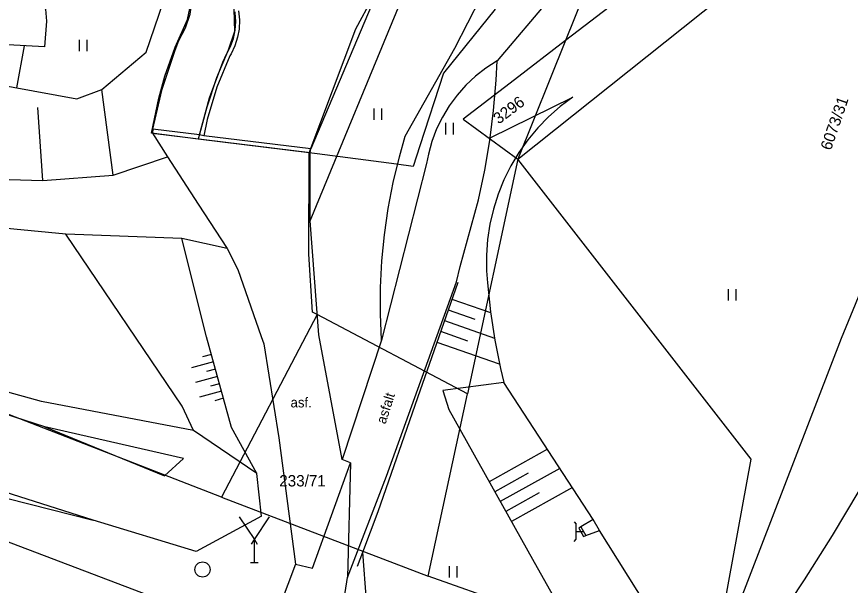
# Model space of a CAD drawing. Extents: x -540150 to -533593, y -1185082 to -1180066.
# Drawn here: x -533731.4 to -533676.5, y -1182245.7 to -1182208.2 of the extents above; entities that cross this region are included whole.
import ezdxf

# ---------------------------------------------------------------- set-up
doc = ezdxf.new("R2010")
doc.units = 0
for name, color, linetype in [('KN_HRAN_PARCEL', 7, 'Continuous'), ('KN_PARC_Č', 7, 'Continuous'), ('KN_VKP_HRAN_', 7, 'Continuous'), ('Vrstva 10', 7, 'Continuous'), ('Vrstva 11', 7, 'Continuous'), ('Vrstva 12', 7, 'Continuous'), ('Vrstva 13', 7, 'Continuous'), ('Vrstva 14', 7, 'Continuous'), ('Vrstva 15', 7, 'Continuous'), ('Vrstva 27', 7, 'Continuous'), ('Vrstva 36', 7, 'Continuous'), ('Vrstva 40', 7, 'Continuous')]:
    doc.layers.add(name, color=color, linetype=linetype)

msp = doc.modelspace()

# ---------------------------------------------------------------- linework, layer by layer
at = {"layer": 'KN_HRAN_PARCEL'}
for p, q in [((-533709.064, -1182208.995), (-533692.704, -1182178.885)), ((-533673.192, -1182192.81), (-533695.234, -1182209.775)), ((-533688.864, -1182193.825), (-533695.234, -1182209.775)), ((-533698.384, -1182217.585), (-533671.808, -1182196.409)), ((-533717.934, -1182239.885), (-533801.484, -1182207.435)), ((-533720.174, -1182208.385), (-533719.924, -1182207.245)), ((-533699.884, -1182207.705), (-533703.294, -1182211.915)), ((-533720.974, -1182210.205), (-533720.174, -1182208.385)), ((-533712.134, -1182217.175), (-533709.064, -1182208.995)), ((-533695.234, -1182209.775), (-533698.594, -1182212.355)), ((-533695.234, -1182209.775), (-533698.384, -1182217.585)), ((-533721.654, -1182212.115), (-533720.974, -1182210.205)), ((-533703.294, -1182211.915), (-533704.854, -1182216.725)), ((-533722.064, -1182213.565), (-533721.654, -1182212.115)), ((-533698.594, -1182212.355), (-533701.984, -1182214.965)), ((-533670.124, -1182212.385), (-533677.054, -1182229.425)), ((-533722.534, -1182215.885), (-533722.064, -1182213.565)), ((-533701.984, -1182214.965), (-533698.384, -1182217.585)), ((-533719.464, -1182216.265), (-533722.534, -1182215.885)), ((-533712.134, -1182217.175), (-533719.464, -1182216.265)), ((-533704.854, -1182216.725), (-533705.294, -1182218.075)), ((-533712.174, -1182223.855), (-533712.134, -1182217.175)), ((-533711.624, -1182217.235), (-533712.134, -1182217.175)), ((-533706.384, -1182217.925), (-533711.624, -1182217.235)), ((-533705.294, -1182218.075), (-533706.384, -1182217.925)), ((-533698.384, -1182217.585), (-533701.704, -1182233.065)), ((-533682.984, -1182237.385), (-533698.384, -1182217.585)), ((-533711.924, -1182227.675), (-533712.174, -1182223.855)), ((-533711.604, -1182227.845), (-533717.934, -1182239.885)), ((-533711.604, -1182227.845), (-533711.924, -1182227.675)), ((-533701.704, -1182233.065), (-533711.604, -1182227.845)), ((-533677.054, -1182229.425), (-533685.634, -1182251.665)), ((-533704.284, -1182245.085), (-533701.704, -1182233.065)), ((-533685.634, -1182251.665), (-533682.984, -1182237.385)), ((-533717.934, -1182239.885), (-533704.284, -1182245.085))]:
    msp.add_line(p, q, dxfattribs=at)
at = {"layer": 'KN_VKP_HRAN_'}
for p, q in [((-533717.114, -1182207.705), (-533717.064, -1182209.175)), ((-533717.064, -1182209.175), (-533717.494, -1182210.415)), ((-533717.494, -1182210.415), (-533718.254, -1182212.235)), ((-533718.254, -1182212.235), (-533718.884, -1182214.155)), ((-533718.884, -1182214.155), (-533719.464, -1182216.265)), ((-533685.634, -1182251.665), (-533704.284, -1182245.085))]:
    msp.add_line(p, q, dxfattribs=at)
at = {"layer": 'Vrstva 10'}
for p, q in [((-533707.364, -1182205.885), (-533712.034, -1182216.915)), ((-533722.454, -1182215.625), (-533722.484, -1182215.875)), ((-533712.084, -1182217.155), (-533712.034, -1182216.915)), ((-533712.074, -1182221.665), (-533712.084, -1182217.155)), ((-533711.504, -1182229.175), (-533712.074, -1182221.665)), ((-533709.974, -1182237.395), (-533711.504, -1182229.175)), ((-533715.124, -1182229.775), (-533714.144, -1182235.965)), ((-533714.144, -1182235.965), (-533713.034, -1182244.295)), ((-533711.914, -1182244.565), (-533709.424, -1182237.625)), ((-533709.424, -1182237.625), (-533709.974, -1182237.395)), ((-533713.034, -1182244.295), (-533711.914, -1182244.565))]:
    msp.add_line(p, q, dxfattribs=at)
for points in [[(-533717.594, -1182210.665), (-533717.327, -1182210.166), (-533717.134, -1182209.634), (-533717.017, -1182209.081), (-533716.98, -1182208.516), (-533717.022, -1182207.952), (-533717.034, -1182207.875)], [(-533719.364, -1182215.995), (-533718.71, -1182213.557), (-533717.827, -1182211.193), (-533717.594, -1182210.665)], [(-533722.484, -1182215.875), (-533721.484, -1182217.445)], [(-533721.484, -1182217.445), (-533719.464, -1182220.565)], [(-533719.464, -1182220.565), (-533717.554, -1182223.495)], [(-533717.554, -1182223.495), (-533716.844, -1182224.865)], [(-533716.844, -1182224.865), (-533715.304, -1182229.285), (-533715.124, -1182229.775)]]:
    msp.add_lwpolyline(points, dxfattribs=at)
at = {"layer": 'Vrstva 11'}
for p, q in [((-533722.484, -1182215.875), (-533712.084, -1182217.155)), ((-533712.034, -1182216.915), (-533719.094, -1182216.045)), ((-533704.394, -1182217.885), (-533707.374, -1182229.535)), ((-533707.034, -1182238.495), (-533702.424, -1182225.685)), ((-533707.374, -1182229.535), (-533709.974, -1182237.395)), ((-533693.414, -1182241.345), (-533699.314, -1182232.315)), ((-533702.924, -1182234.095), (-533697.424, -1182243.975)), ((-533709.424, -1182237.625), (-533709.614, -1182245.175)), ((-533709.614, -1182245.175), (-533707.034, -1182238.495)), ((-533693.004, -1182242.085), (-533693.414, -1182241.345)), ((-533694.219, -1182241.833), (-533693.904, -1182242.411)), ((-533688.164, -1182249.765), (-533693.004, -1182242.085)), ((-533708.364, -1182246.715), (-533708.604, -1182243.505)), ((-533713.034, -1182244.295), (-533714.511, -1182248.157)), ((-533697.424, -1182243.975), (-533691.934, -1182253.655))]:
    msp.add_line(p, q, dxfattribs=at)
for points in [[(-533831.975, -1182185.15), (-533829.164, -1182186.715), (-533820.784, -1182191.295), (-533808.814, -1182197.175), (-533796.384, -1182202.545), (-533784.894, -1182207.035), (-533769.974, -1182211.975), (-533758.064, -1182215.215), (-533745.084, -1182217.645), (-533735.644, -1182218.815), (-533729.704, -1182219.005), (-533725.074, -1182218.645)], [(-533728.194, -1182222.545), (-533736.204, -1182221.775), (-533745.554, -1182220.015), (-533758.344, -1182217.765), (-533771.284, -1182214.535), (-533785.564, -1182209.505), (-533797.794, -1182204.865), (-533809.794, -1182199.425), (-533822.544, -1182193.395), (-533830.274, -1182189.195), (-533835.2, -1182186.391)], [(-533853.504, -1182195.285), (-533836.574, -1182202.575), (-533819.204, -1182209.535), (-533810.574, -1182212.865), (-533801.464, -1182216.385), (-533784.844, -1182222.435), (-533767.704, -1182228.145), (-533750.474, -1182234.265), (-533739.134, -1182238.175), (-533726.394, -1182241.405)], [(-533720.734, -1182209.765), (-533720.29, -1182208.926), (-533719.993, -1182208.024), (-533719.852, -1182207.085), (-533719.869, -1182206.136), (-533720.466, -1182203.808)], [(-533716.804, -1182207.815), (-533716.742, -1182208.397), (-533716.764, -1182209.015), (-533716.858, -1182209.559), (-533717.034, -1182210.118), (-533717.284, -1182210.647), (-533717.364, -1182210.785)], [(-533722.454, -1182215.625), (-533721.834, -1182212.981), (-533720.984, -1182210.401), (-533720.734, -1182209.765)], [(-533717.364, -1182210.785), (-533718.229, -1182212.844), (-533718.868, -1182214.984), (-533719.094, -1182216.045)], [(-533699.754, -1182211.115), (-533700.488, -1182211.585), (-533701.177, -1182212.121), (-533701.813, -1182212.718), (-533702.392, -1182213.37), (-533702.908, -1182214.073), (-533703.359, -1182214.819), (-533703.739, -1182215.604), (-533704.045, -1182216.421), (-533704.275, -1182217.262), (-533704.394, -1182217.885)], [(-533700.974, -1182220.285), (-533700.567, -1182218.329), (-533700.239, -1182216.358), (-533700.214, -1182216.185), (-533699.99, -1182214.375), (-533699.82, -1182212.384), (-533699.754, -1182211.115)], [(-533719.094, -1182216.045), (-533719.364, -1182215.995), (-533722.454, -1182215.625)], [(-533725.074, -1182218.645), (-533721.484, -1182217.445)], [(-533702.424, -1182225.685), (-533702.174, -1182224.68), (-533700.974, -1182220.285)], [(-533720.534, -1182222.825), (-533728.194, -1182222.545)], [(-533717.554, -1182223.495), (-533720.534, -1182222.825)], [(-533699.314, -1182232.315), (-533703.334, -1182232.845), (-533702.924, -1182234.095)], [(-533693.414, -1182241.345), (-533694.219, -1182241.833), (-533694.354, -1182241.915), (-533694.054, -1182242.465), (-533693.904, -1182242.411), (-533693.004, -1182242.085)], [(-533710.378, -1182249.858), (-533709.774, -1182246.165), (-533709.614, -1182245.175)]]:
    msp.add_lwpolyline(points, dxfattribs=at)
at = {"layer": 'Vrstva 12'}
for p, q in [((-533715.756, -1182244.183), (-533715.756, -1182242.683)), ((-533716.006, -1182244.183), (-533715.506, -1182244.183))]:
    msp.add_line(p, q, dxfattribs=at)
for points in [[(-533716.756, -1182241.183), (-533715.756, -1182242.683), (-533714.756, -1182241.183)], [(-533715.949, -1182242.988), (-533715.756, -1182242.683), (-533715.563, -1182242.988)]]:
    msp.add_lwpolyline(points, dxfattribs=at)
at = {"layer": 'Vrstva 13'}
msp.add_lwpolyline([(-533720.064, -1182247.375), (-533737.604, -1182240.725), (-533751.294, -1182235.685), (-533768.064, -1182229.815), (-533785.314, -1182223.805), (-533801.924, -1182217.795), (-533819.564, -1182210.945), (-533837.074, -1182203.875), (-533849.954, -1182198.385)], dxfattribs=at)
at = {"layer": 'Vrstva 14'}
for p, q in [((-533694.074, -1182204.425), (-533699.754, -1182211.115)), ((-533712.074, -1182221.665), (-533705.384, -1182205.435)), ((-533702.544, -1182210.285), (-533700.421, -1182206.143)), ((-533705.804, -1182216.085), (-533702.544, -1182210.285)), ((-533700.214, -1182216.185), (-533694.764, -1182213.505)), ((-533718.914, -1182229.305), (-533720.534, -1182222.825)), ((-533704.972, -1182233.301), (-533702.308, -1182225.703)), ((-533717.264, -1182235.285), (-533718.914, -1182229.305)), ((-533707.598, -1182240.818), (-533704.972, -1182233.301)), ((-533715.594, -1182238.325), (-533717.264, -1182235.285))]:
    msp.add_line(p, q, dxfattribs=at)
for points in [[(-533719.764, -1182235.475), (-533729.784, -1182233.565), (-533751.524, -1182227.545), (-533765.794, -1182222.375), (-533782.874, -1182216.655), (-533798.734, -1182209.465), (-533803.144, -1182207.745), (-533815.994, -1182202.485), (-533832.854, -1182195.065), (-533844.055, -1182189.796)], [(-533729.574, -1182235.235), (-533752.084, -1182227.995), (-533766.414, -1182223.495), (-533783.414, -1182217.615), (-533799.094, -1182211.625), (-533805.234, -1182209.305), (-533816.234, -1182205.145), (-533833.874, -1182197.215), (-533846.944, -1182190.908)], [(-533726.394, -1182241.405), (-533738.984, -1182237.395), (-533750.144, -1182233.415), (-533767.374, -1182226.925), (-533784.394, -1182221.325), (-533801.124, -1182215.425), (-533809.234, -1182212.165), (-533818.784, -1182208.145), (-533835.904, -1182200.925), (-533852.824, -1182194.005)], [(-533725.804, -1182213.005), (-533722.894, -1182210.535), (-533721.494, -1182206.415), (-533722.124, -1182205.485), (-533724.934, -1182207.555), (-533725.744, -1182205.125), (-533727.994, -1182201.485), (-533730.554, -1182196.725), (-533732.264, -1182195.325), (-533735.484, -1182195.455), (-533737.364, -1182196.585), (-533740.134, -1182198.685), (-533740.054, -1182199.915)], [(-533734.554, -1182206.725), (-533736.534, -1182201.565), (-533735.934, -1182199.125), (-533734.024, -1182198.605), (-533733.284, -1182200.715), (-533730.994, -1182204.335), (-533730.284, -1182206.375), (-533729.534, -1182207.705), (-533729.464, -1182208.485), (-533729.594, -1182210.185), (-533734.054, -1182209.945), (-533734.554, -1182206.725)], [(-533734.054, -1182209.945), (-533738.754, -1182211.545), (-533727.464, -1182213.615), (-533725.804, -1182213.005)], [(-533725.074, -1182218.645), (-533725.804, -1182213.005)], [(-533694.764, -1182213.505), (-533695.586, -1182214.119), (-533696.357, -1182214.796), (-533697.073, -1182215.53), (-533697.73, -1182216.318), (-533698.323, -1182217.155), (-533698.85, -1182218.035), (-533699.306, -1182218.954), (-533699.689, -1182219.906), (-533699.997, -1182220.884)], [(-533729.704, -1182219.005), (-533730.034, -1182214.185)], [(-533706.924, -1182220.847), (-533706.595, -1182219.135), (-533706.189, -1182217.439), (-533705.804, -1182216.085)], [(-533707.374, -1182229.535), (-533707.444, -1182227.793), (-533707.433, -1182226.049), (-533707.343, -1182224.308), (-533707.173, -1182222.573), (-533706.924, -1182220.847)], [(-533699.997, -1182220.884), (-533700.228, -1182221.884), (-533700.38, -1182222.898), (-533700.453, -1182223.921), (-533700.446, -1182224.947), (-533700.384, -1182225.755)], [(-533719.764, -1182235.475), (-533720.514, -1182233.875), (-533728.194, -1182222.545)], [(-533700.384, -1182225.755), (-533700.176, -1182227.65), (-533699.888, -1182229.536), (-533699.521, -1182231.407), (-533699.314, -1182232.315)], [(-533720.424, -1182237.335), (-533729.574, -1182235.235), (-533721.684, -1182238.485)], [(-533715.294, -1182241.125), (-533715.594, -1182238.325), (-533719.764, -1182235.475)], [(-533677.642, -1182242.409), (-533675.883, -1182239.453), (-533674.194, -1182236.456)], [(-533721.684, -1182238.485), (-533720.424, -1182237.335)], [(-533715.294, -1182241.125), (-533719.604, -1182243.455), (-533726.394, -1182241.405)], [(-533708.957, -1182244.439), (-533708.604, -1182243.505), (-533707.598, -1182240.818)], [(-533681.364, -1182248.195), (-533679.47, -1182245.324), (-533677.642, -1182242.409)]]:
    msp.add_lwpolyline(points, dxfattribs=at)
at = {"layer": 'Vrstva 15'}
for p, q in [((-533731.421, -1182212.89), (-533730.912, -1182210.114)), ((-533700.165, -1182227.734), (-533702.707, -1182226.842)), ((-533701.189, -1182228.169), (-533702.956, -1182227.55)), ((-533699.909, -1182229.413), (-533703.204, -1182228.258)), ((-533701.686, -1182229.585), (-533703.452, -1182228.965)), ((-533699.584, -1182231.116), (-533703.7, -1182229.673)), ((-533718.592, -1182230.471), (-533719.171, -1182230.63)), ((-533718.459, -1182230.953), (-533719.905, -1182231.352)), ((-533718.326, -1182231.435), (-533718.905, -1182231.594)), ((-533718.193, -1182231.917), (-533719.639, -1182232.316)), ((-533717.927, -1182232.881), (-533719.373, -1182233.28)), ((-533718.06, -1182232.399), (-533718.639, -1182232.558)), ((-533717.794, -1182233.363), (-533718.373, -1182233.522)), ((-533696.431, -1182236.727), (-533700.269, -1182238.864)), ((-533697.694, -1182238.288), (-533699.905, -1182239.519)), ((-533695.609, -1182237.986), (-533699.54, -1182240.174)), ((-533694.786, -1182239.245), (-533698.81, -1182241.485)), ((-533696.964, -1182239.599), (-533699.175, -1182240.829))]:
    msp.add_line(p, q, dxfattribs=at)
at = {"layer": 'Vrstva 27'}
for p, q in [((-533694.673, -1182241.514), (-533694.532, -1182241.655)), ((-533694.532, -1182242.655), (-533694.532, -1182241.655)), ((-533694.532, -1182242.155), (-533694.044, -1182242.155)), ((-533694.673, -1182242.796), (-533694.532, -1182242.655))]:
    msp.add_line(p, q, dxfattribs=at)
msp.add_circle((-533719.174, -1182244.655), 0.5, dxfattribs=at)
at = {"layer": 'Vrstva 36'}
for p, q in [((-533727.277, -1182210.481), (-533727.277, -1182209.731)), ((-533726.777, -1182210.481), (-533726.777, -1182209.731)), ((-533707.848, -1182214.994), (-533707.848, -1182214.244)), ((-533707.348, -1182214.994), (-533707.348, -1182214.244)), ((-533703.126, -1182215.958), (-533703.126, -1182215.208)), ((-533702.626, -1182215.958), (-533702.626, -1182215.208)), ((-533684.491, -1182226.915), (-533684.491, -1182226.165)), ((-533683.991, -1182226.915), (-533683.991, -1182226.165)), ((-533702.877, -1182245.172), (-533702.877, -1182244.422)), ((-533702.377, -1182245.172), (-533702.377, -1182244.422))]:
    msp.add_line(p, q, dxfattribs=at)

# ---------------------------------------------------------------- texts
at = {"layer": 'KN_PARC_Č'}
for s, rotation, p in [('3296', 37, (-533699.644, -1182215.321)), ('6073/31', 71, (-533677.74, -1182217.061))]:
    msp.add_text(s, height=0.75, rotation=rotation, dxfattribs=at).set_placement(p)
msp.add_text('233/71', height=0.75, dxfattribs=at).set_placement((-533714.114, -1182239.175))
at = {"layer": 'Vrstva 40'}
msp.add_text('asf.', height=0.65, dxfattribs=at).set_placement((-533713.37, -1182233.963))
msp.add_text('asfalt', height=0.65, rotation=72.2166, dxfattribs=at).set_placement((-533707.112, -1182235.103))

doc.saveas('drawing.dxf')
